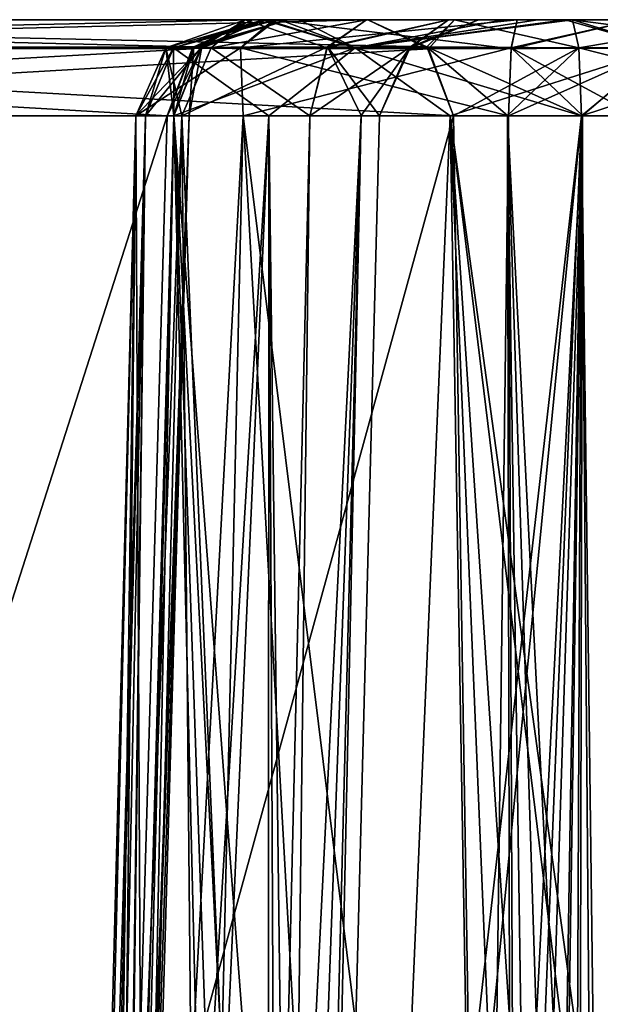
# Model space of a CAD drawing. Header units: inches. Extents: x -10 to 10, y -2.3 to 4.3.
# Tile 355 of 656: x -6.16 to -5.983, y 0.551 to 0.85. Entities that reach past the tile are written whole.
import ezdxf

# ---------------------------------------------------------------- set-up
doc = ezdxf.new("R2010")
doc.units = ezdxf.units.IN
doc.header["$LTSCALE"] = 65.185185
doc.header["$MEASUREMENT"] = 0
for name, color, linetype in [('4364', 7, 'CONTINUOUS'), ('4409', 7, 'CONTINUOUS'), ('4410', 7, 'CONTINUOUS'), ('4773', 7, 'CONTINUOUS'), ('4774', 7, 'CONTINUOUS'), ('4775', 7, 'CONTINUOUS'), ('4776', 7, 'CONTINUOUS'), ('4777', 7, 'CONTINUOUS'), ('4778', 7, 'CONTINUOUS'), ('4791', 7, 'CONTINUOUS'), ('4843', 7, 'CONTINUOUS'), ('4844', 7, 'CONTINUOUS'), ('4845', 7, 'CONTINUOUS'), ('4846', 7, 'CONTINUOUS'), ('4847', 7, 'CONTINUOUS'), ('4848', 7, 'CONTINUOUS'), ('4849', 7, 'CONTINUOUS'), ('4850', 7, 'CONTINUOUS'), ('4851', 7, 'CONTINUOUS'), ('4852', 7, 'CONTINUOUS'), ('4853', 7, 'CONTINUOUS'), ('4854', 7, 'CONTINUOUS'), ('4855', 7, 'CONTINUOUS'), ('4856', 7, 'CONTINUOUS'), ('4857', 7, 'CONTINUOUS'), ('4858', 7, 'CONTINUOUS'), ('4859', 7, 'CONTINUOUS'), ('4860', 7, 'CONTINUOUS'), ('4902', 7, 'CONTINUOUS'), ('4903', 7, 'CONTINUOUS'), ('4904', 7, 'CONTINUOUS'), ('4905', 7, 'CONTINUOUS'), ('4906', 7, 'CONTINUOUS'), ('4907', 7, 'CONTINUOUS'), ('4962', 7, 'CONTINUOUS'), ('4963', 7, 'CONTINUOUS'), ('4964', 7, 'CONTINUOUS'), ('4965', 7, 'CONTINUOUS'), ('4966', 7, 'CONTINUOUS'), ('4967', 7, 'CONTINUOUS'), ('4997', 7, 'CONTINUOUS'), ('5010', 7, 'CONTINUOUS')]:
    doc.layers.add(name, color=color, linetype=linetype)

msp = doc.modelspace()

# ---------------------------------------------------------------- linework, layer by layer
at = {"layer": '4364', "linetype": 'Continuous'}
for points in [[(-6.12421, 0.82079, -2.66505), (-6.08383, 0.82079, -2.75671), (-6.155, -0.355, -2.66505), (-6.12421, 0.82079, -2.66505)], [(-6.155, -0.355, -2.66505), (-6.08383, 0.82079, -2.75671), (-6.13619, -0.355, -2.73907), (-6.155, -0.355, -2.66505)], [(-6.1185, -0.355, -2.56514), (-6.12421, 0.82079, -2.66505), (-6.155, -0.355, -2.66505), (-6.1185, -0.355, -2.56514)], [(-6.08383, 0.82079, -2.75671), (-6.08429, -0.355, -2.79513), (-6.13619, -0.355, -2.73907), (-6.08383, 0.82079, -2.75671)], [(-6.09166, 0.82079, -2.58123), (-6.12421, 0.82079, -2.66505), (-6.1185, -0.355, -2.56514), (-6.09166, 0.82079, -2.58123)], [(-6.02616, -0.355, -2.51227), (-6.09166, 0.82079, -2.58123), (-6.1185, -0.355, -2.56514), (-6.02616, -0.355, -2.51227)], [(-6.01107, 0.82079, -2.54133), (-6.09166, 0.82079, -2.58123), (-6.01864, 0.2322, -2.52668), (-6.01107, 0.82079, -2.54133)], [(-6.01864, 0.2322, -2.52668), (-6.09166, 0.82079, -2.58123), (-6.02616, -0.355, -2.51227), (-6.01864, 0.2322, -2.52668)], [(-6.07939, -0.14223, -2.79164), (-6.08429, -0.355, -2.79513), (-6.08383, 0.82079, -2.75671), (-6.07939, -0.14223, -2.79164)], [(-6.07446, 0.07079, -2.78813), (-6.07939, -0.14223, -2.79164), (-6.08383, 0.82079, -2.75671), (-6.07446, 0.07079, -2.78813)], [(-5.98893, 0.82079, -2.78877), (-6.07446, 0.07079, -2.78813), (-6.08383, 0.82079, -2.75671), (-5.98893, 0.82079, -2.78877)], [(-6.05811, 0.11396, -2.7954), (-6.07446, 0.07079, -2.78813), (-5.98893, 0.82079, -2.78877), (-6.05811, 0.11396, -2.7954)], [(-6.01682, 0.12921, -2.80637), (-6.05811, 0.11396, -2.7954), (-5.98893, 0.82079, -2.78877), (-6.01682, 0.12921, -2.80637)], [(-6, 0.12921, -2.80737), (-6.01682, 0.12921, -2.80637), (-5.98893, 0.82079, -2.78877), (-6, 0.12921, -2.80737)], [(-5.98318, 0.12921, -2.80637), (-6, 0.12921, -2.80737), (-5.98893, 0.82079, -2.78877), (-5.98318, 0.12921, -2.80637)], [(-5.90834, 0.82079, -2.74888), (-5.98318, 0.12921, -2.80637), (-5.98893, 0.82079, -2.78877), (-5.90834, 0.82079, -2.74888)]]:
    msp.add_3dface(points, dxfattribs=at)
at = {"layer": '4409', "linetype": 'Continuous'}
for points in [[(-6.09246, 0.84149, 2.59836), (-6.11276, 0.84149, 2.69036), (-6.08156, 0.85, 2.61991), (-6.09246, 0.84149, 2.59836)], [(-6.11276, 0.84149, 2.69036), (-6.05758, 0.84149, 2.76673), (-6.08547, 0.85, 2.70665), (-6.11276, 0.84149, 2.69036)], [(-6.08156, 0.85, 2.61991), (-6.11276, 0.84149, 2.69036), (-6.08547, 0.85, 2.70665), (-6.08156, 0.85, 2.61991)], [(-6.00839, 0.85, 2.57315), (-6.09246, 0.84149, 2.59836), (-6.08156, 0.85, 2.61991), (-6.00839, 0.85, 2.57315)], [(-6.09246, 0.84149, 2.59836), (-6.00839, 0.85, 2.57315), (-6.01026, 0.8415, 2.55231), (-6.09246, 0.84149, 2.59836)], [(-6.08547, 0.85, 2.70665), (-6.05758, 0.84149, 2.76673), (-6.08051, 0.85, 2.71595), (-6.08547, 0.85, 2.70665)], [(-6.08051, 0.85, 2.71595), (-6.05758, 0.84149, 2.76673), (-6.07453, 0.85, 2.72464), (-6.08051, 0.85, 2.71595)], [(-6.07453, 0.85, 2.72464), (-6.05758, 0.84149, 2.76673), (-5.99388, 0.85, 2.76098), (-6.07453, 0.85, 2.72464)], [(-6.05758, 0.84149, 2.76673), (-5.96385, 0.84149, 2.77633), (-5.99388, 0.85, 2.76098), (-6.05758, 0.84149, 2.76673)], [(-5.99388, 0.85, 2.76098), (-5.96385, 0.84149, 2.77633), (-5.91937, 0.85, 2.71568), (-5.99388, 0.85, 2.76098)], [(-6.12421, 0.82079, 2.667), (-6.12129, 0.82079, 2.69376), (-6.11276, 0.84149, 2.69036), (-6.12421, 0.82079, 2.667)], [(-6.09166, 0.82079, 2.58317), (-6.12421, 0.82079, 2.667), (-6.09246, 0.84149, 2.59836), (-6.09166, 0.82079, 2.58317)], [(-6.09246, 0.84149, 2.59836), (-6.12421, 0.82079, 2.667), (-6.11276, 0.84149, 2.69036), (-6.09246, 0.84149, 2.59836)], [(-6.12129, 0.82079, 2.69376), (-6.11268, 0.82079, 2.71927), (-6.11276, 0.84149, 2.69036), (-6.12129, 0.82079, 2.69376)], [(-6.11276, 0.84149, 2.69036), (-6.11268, 0.82079, 2.71927), (-6.05758, 0.84149, 2.76673), (-6.11276, 0.84149, 2.69036)], [(-6.11268, 0.82079, 2.71927), (-6.0288, 0.82079, 2.78783), (-6.05758, 0.84149, 2.76673), (-6.11268, 0.82079, 2.71927)], [(-6.01026, 0.8415, 2.55231), (-6.09166, 0.82079, 2.58317), (-6.09246, 0.84149, 2.59836), (-6.01026, 0.8415, 2.55231)], [(-6.01107, 0.82079, 2.54328), (-6.09166, 0.82079, 2.58317), (-6.01026, 0.8415, 2.55231), (-6.01107, 0.82079, 2.54328)], [(-6.05758, 0.84149, 2.76673), (-6.0288, 0.82079, 2.78783), (-5.96385, 0.84149, 2.77633), (-6.05758, 0.84149, 2.76673)], [(-6.0288, 0.82079, 2.78783), (-5.92302, 0.82079, 2.76448), (-5.96385, 0.84149, 2.77633), (-6.0288, 0.82079, 2.78783)]]:
    msp.add_3dface(points, dxfattribs=at)
at = {"layer": '4410', "linetype": 'Continuous'}
for points in [[(-6.12421, 0.82079, 2.667), (-6.09166, 0.82079, 2.58317), (-6.155, -0.355, 2.667), (-6.12421, 0.82079, 2.667)], [(-6.13619, -0.355, 2.74102), (-6.12421, 0.82079, 2.667), (-6.155, -0.355, 2.667), (-6.13619, -0.355, 2.74102)], [(-6.155, -0.355, 2.667), (-6.09166, 0.82079, 2.58317), (-6.1185, -0.355, 2.56709), (-6.155, -0.355, 2.667)], [(-6.08429, -0.355, 2.79707), (-6.11268, 0.82079, 2.71927), (-6.13619, -0.355, 2.74102), (-6.08429, -0.355, 2.79707)], [(-6.11268, 0.82079, 2.71927), (-6.12129, 0.82079, 2.69376), (-6.13619, -0.355, 2.74102), (-6.11268, 0.82079, 2.71927)], [(-6.12129, 0.82079, 2.69376), (-6.12421, 0.82079, 2.667), (-6.13619, -0.355, 2.74102), (-6.12129, 0.82079, 2.69376)], [(-6.1185, -0.355, 2.56709), (-6.09166, 0.82079, 2.58317), (-6.02616, -0.355, 2.51422), (-6.1185, -0.355, 2.56709)], [(-6.07446, 0.07079, 2.79008), (-6.05899, 0.113, 2.79699), (-6.11268, 0.82079, 2.71927), (-6.07446, 0.07079, 2.79008)], [(-6.07939, -0.14223, 2.79359), (-6.07446, 0.07079, 2.79008), (-6.11268, 0.82079, 2.71927), (-6.07939, -0.14223, 2.79359)], [(-6.05899, 0.113, 2.79699), (-6.0288, 0.82079, 2.78783), (-6.11268, 0.82079, 2.71927), (-6.05899, 0.113, 2.79699)], [(-6.08429, -0.355, 2.79707), (-6.07939, -0.14223, 2.79359), (-6.11268, 0.82079, 2.71927), (-6.08429, -0.355, 2.79707)], [(-6.09166, 0.82079, 2.58317), (-6.01107, 0.82079, 2.54328), (-6.01864, 0.2322, 2.52863), (-6.09166, 0.82079, 2.58317)], [(-6.02616, -0.355, 2.51422), (-6.09166, 0.82079, 2.58317), (-6.01864, 0.2322, 2.52863), (-6.02616, -0.355, 2.51422)], [(-6.05899, 0.113, 2.79699), (-6.01682, 0.12921, 2.80832), (-6.0288, 0.82079, 2.78783), (-6.05899, 0.113, 2.79699)], [(-5.94227, 0.11437, 2.79751), (-5.92554, 0.07079, 2.79008), (-6.0288, 0.82079, 2.78783), (-5.94227, 0.11437, 2.79751)], [(-5.92554, 0.07079, 2.79008), (-5.92302, 0.82079, 2.76448), (-6.0288, 0.82079, 2.78783), (-5.92554, 0.07079, 2.79008)], [(-5.98318, 0.12921, 2.80832), (-5.94227, 0.11437, 2.79751), (-6.0288, 0.82079, 2.78783), (-5.98318, 0.12921, 2.80832)], [(-6, 0.12921, 2.80932), (-5.98318, 0.12921, 2.80832), (-6.0288, 0.82079, 2.78783), (-6, 0.12921, 2.80932)], [(-6.01682, 0.12921, 2.80832), (-6, 0.12921, 2.80932), (-6.0288, 0.82079, 2.78783), (-6.01682, 0.12921, 2.80832)]]:
    msp.add_3dface(points, dxfattribs=at)
at = {"layer": '4773', "linetype": 'Continuous'}
msp.add_3dface([(-5.98893, 0.82079, 1.05867), (-5.98136, 0.2322, 1.07332), (-5.90834, 0.82079, 1.01877), (-5.98893, 0.82079, 1.05867)], dxfattribs=at)
at = {"layer": '4774', "linetype": 'Continuous'}
for points in [[(-5.99161, 0.85, 1.0288), (-5.92589, 0.84149, 1.02309), (-5.93921, 0.85, 1.00686), (-5.99161, 0.85, 1.0288)], [(-5.92589, 0.84149, 1.02309), (-5.99161, 0.85, 1.0288), (-5.98974, 0.8415, 1.04964), (-5.92589, 0.84149, 1.02309)], [(-5.98893, 0.82079, 1.05867), (-5.90834, 0.82079, 1.01877), (-5.98974, 0.8415, 1.04964), (-5.98893, 0.82079, 1.05867)], [(-5.98974, 0.8415, 1.04964), (-5.90834, 0.82079, 1.01877), (-5.92589, 0.84149, 1.02309), (-5.98974, 0.8415, 1.04964)]]:
    msp.add_3dface(points, dxfattribs=at)
at = {"layer": '4775', "linetype": 'Continuous'}
for points in [[(-6.05374, 0.85, 1.06846), (-6.03533, 0.84118, 1.07909), (-6.0275, 0.85, 1.04106), (-6.05374, 0.85, 1.06846)], [(-6.03533, 0.84118, 1.07909), (-5.98974, 0.8415, 1.04964), (-6.0275, 0.85, 1.04106), (-6.03533, 0.84118, 1.07909)], [(-5.98974, 0.8415, 1.04964), (-5.99161, 0.85, 1.0288), (-6.0275, 0.85, 1.04106), (-5.98974, 0.8415, 1.04964)], [(-6.02776, 0.82079, 1.08346), (-5.98974, 0.8415, 1.04964), (-6.03533, 0.84118, 1.07909), (-6.02776, 0.82079, 1.08346)], [(-5.98974, 0.8415, 1.04964), (-6.02776, 0.82079, 1.08346), (-6.01138, 0.82088, 1.06632), (-5.98974, 0.8415, 1.04964)], [(-5.98893, 0.82079, 1.05867), (-5.98974, 0.8415, 1.04964), (-6.01138, 0.82088, 1.06632), (-5.98893, 0.82079, 1.05867)]]:
    msp.add_3dface(points, dxfattribs=at)
at = {"layer": '4776', "linetype": 'Continuous'}
for points in [[(-6.02776, 0.82079, 1.08346), (-6.00869, -0.355, 1.112), (-6.01138, 0.82088, 1.06632), (-6.02776, 0.82079, 1.08346)], [(-5.99397, -0.35518, 1.09598), (-5.97384, -0.355, 1.08773), (-6.01138, 0.82088, 1.06632), (-5.99397, -0.35518, 1.09598)], [(-5.97384, -0.355, 1.08773), (-5.98136, 0.2322, 1.07332), (-6.01138, 0.82088, 1.06632), (-5.97384, -0.355, 1.08773)], [(-6.00869, -0.355, 1.112), (-5.99397, -0.35518, 1.09598), (-6.01138, 0.82088, 1.06632), (-6.00869, -0.355, 1.112)], [(-5.98136, 0.2322, 1.07332), (-5.98893, 0.82079, 1.05867), (-6.01138, 0.82088, 1.06632), (-5.98136, 0.2322, 1.07332)]]:
    msp.add_3dface(points, dxfattribs=at)
at = {"layer": '4777', "linetype": 'Continuous'}
for points in [[(-6.35102, -0.355, 1.70493), (-6.02776, 0.82079, 1.08346), (-6.38527, 0.82079, 1.70268), (-6.35102, -0.355, 1.70493)], [(-6.35102, -0.355, 1.70493), (-6.00869, -0.355, 1.112), (-6.02776, 0.82079, 1.08346), (-6.35102, -0.355, 1.70493)]]:
    msp.add_3dface(points, dxfattribs=at)
at = {"layer": '4778', "linetype": 'Continuous'}
for points in [[(-6.39339, 0.8418, 1.69799), (-6.05374, 0.85, 1.06846), (-6.41124, 0.85, 1.68768), (-6.39339, 0.8418, 1.69799)], [(-6.03533, 0.84118, 1.07909), (-6.05374, 0.85, 1.06846), (-6.39339, 0.8418, 1.69799), (-6.03533, 0.84118, 1.07909)], [(-6.38527, 0.82079, 1.70268), (-6.03533, 0.84118, 1.07909), (-6.39339, 0.8418, 1.69799), (-6.38527, 0.82079, 1.70268)], [(-6.02776, 0.82079, 1.08346), (-6.03533, 0.84118, 1.07909), (-6.38527, 0.82079, 1.70268), (-6.02776, 0.82079, 1.08346)]]:
    msp.add_3dface(points, dxfattribs=at)
at = {"layer": '4791', "linetype": 'Continuous'}
for points in [[(-6.41124, 0.85, 1.68768), (-6.05374, 0.85, 1.06846), (-6.44626, 0.85, 1.66746), (-6.41124, 0.85, 1.68768)], [(-6.44626, 0.85, 1.66746), (-6.05374, 0.85, 1.06846), (-6.08876, 0.85, 1.04824), (-6.44626, 0.85, 1.66746)], [(-6.44626, 0.85, -1.66551), (-6.08876, 0.85, -1.04629), (-6.05374, 0.85, -1.06652), (-6.44626, 0.85, -1.66551)], [(-6.41124, 0.85, -1.68573), (-6.44626, 0.85, -1.66551), (-6.05374, 0.85, -1.06652), (-6.41124, 0.85, -1.68573)], [(-5.9114, 0.85, 0.90306), (-5.94581, 0.85, 0.85787), (-6.09101, 0.85, 0.91056), (-5.9114, 0.85, 0.90306)], [(-6.09101, 0.85, 0.91056), (-5.94581, 0.85, 0.85787), (-6.05419, 0.85, 0.85787), (-6.09101, 0.85, 0.91056)], [(-5.90899, 0.85, 0.95933), (-5.9114, 0.85, 0.90306), (-6.09101, 0.85, 0.91056), (-5.90899, 0.85, 0.95933)], [(-6.08547, 0.85, 0.9746), (-5.90899, 0.85, 0.95933), (-6.09101, 0.85, 0.91056), (-6.08547, 0.85, 0.9746)], [(-6.09101, 0.85, -0.90861), (-6.05419, 0.85, -0.85592), (-5.91139, 0.85, -0.90112), (-6.09101, 0.85, -0.90861)], [(-6.08547, 0.85, -0.97266), (-6.09101, 0.85, -0.90861), (-5.90899, 0.85, -0.95739), (-6.08547, 0.85, -0.97266)], [(-5.90899, 0.85, -0.95739), (-6.09101, 0.85, -0.90861), (-5.91139, 0.85, -0.90112), (-5.90899, 0.85, -0.95739)], [(-6.0275, 0.85, 1.04106), (-5.99161, 0.85, 1.0288), (-6.08876, 0.85, 1.04824), (-6.0275, 0.85, 1.04106)], [(-6.08876, 0.85, 1.04824), (-5.99161, 0.85, 1.0288), (-6.07814, 0.85, 1.01183), (-6.08876, 0.85, 1.04824)], [(-6.05374, 0.85, 1.06846), (-6.0275, 0.85, 1.04106), (-6.08876, 0.85, 1.04824), (-6.05374, 0.85, 1.06846)], [(-6.08876, 0.85, -1.04629), (-6.07814, 0.85, -1.00987), (-6.02751, 0.85, -1.03911), (-6.08876, 0.85, -1.04629)], [(-6.05374, 0.85, -1.06652), (-6.08876, 0.85, -1.04629), (-6.02751, 0.85, -1.03911), (-6.05374, 0.85, -1.06652)], [(-5.93921, 0.85, 1.00686), (-5.90899, 0.85, 0.95933), (-6.08547, 0.85, 0.9746), (-5.93921, 0.85, 1.00686)], [(-6.07814, 0.85, 1.01183), (-5.93921, 0.85, 1.00686), (-6.08547, 0.85, 0.9746), (-6.07814, 0.85, 1.01183)], [(-6.07814, 0.85, -1.00987), (-6.08547, 0.85, -0.97266), (-5.93921, 0.85, -1.00492), (-6.07814, 0.85, -1.00987)], [(-5.93921, 0.85, -1.00492), (-6.08547, 0.85, -0.97266), (-5.90899, 0.85, -0.95739), (-5.93921, 0.85, -1.00492)], [(-5.99161, 0.85, 1.0288), (-5.93921, 0.85, 1.00686), (-6.07814, 0.85, 1.01183), (-5.99161, 0.85, 1.0288)], [(-6.02751, 0.85, -1.03911), (-6.07814, 0.85, -1.00987), (-5.9916, 0.85, -1.02685), (-6.02751, 0.85, -1.03911)], [(-5.9916, 0.85, -1.02685), (-6.07814, 0.85, -1.00987), (-5.93921, 0.85, -1.00492), (-5.9916, 0.85, -1.02685)], [(-5.94581, 0.85, 0.85787), (-5.97076, 0.85, 0.8293), (-6.05419, 0.85, 0.85787), (-5.94581, 0.85, 0.85787)], [(-6.05419, 0.85, 0.85787), (-5.97076, 0.85, 0.8293), (-6.02924, 0.85, 0.82931), (-6.05419, 0.85, 0.85787)], [(-6.05419, 0.85, -0.85592), (-6.02924, 0.85, -0.82735), (-5.94581, 0.85, -0.85592), (-6.05419, 0.85, -0.85592)], [(-5.91139, 0.85, -0.90112), (-6.05419, 0.85, -0.85592), (-5.94581, 0.85, -0.85592), (-5.91139, 0.85, -0.90112)], [(-5.97076, 0.85, 0.8293), (-5.97978, 0.85, 0.79245), (-6.02924, 0.85, 0.82931), (-5.97076, 0.85, 0.8293)], [(-6.02924, 0.85, 0.82931), (-5.97978, 0.85, 0.79245), (-6.02022, 0.85, 0.79245), (-6.02924, 0.85, 0.82931)], [(-6.02924, 0.85, -0.82735), (-6.02022, 0.85, -0.7905), (-5.97076, 0.85, -0.82736), (-6.02924, 0.85, -0.82735)], [(-5.94581, 0.85, -0.85592), (-6.02924, 0.85, -0.82735), (-5.97076, 0.85, -0.82736), (-5.94581, 0.85, -0.85592)], [(-5.97978, 0.85, 0.79245), (-5.97978, 0.85, -0.7905), (-6.02022, 0.85, 0.79245), (-5.97978, 0.85, 0.79245)], [(-6.02022, 0.85, 0.79245), (-5.97978, 0.85, -0.7905), (-6.02022, 0.85, -0.7905), (-6.02022, 0.85, 0.79245)], [(-6.02022, 0.85, -0.7905), (-5.97978, 0.85, -0.7905), (-5.97076, 0.85, -0.82736), (-6.02022, 0.85, -0.7905)]]:
    msp.add_3dface(points, dxfattribs=at)
at = {"layer": '4843', "linetype": 'Continuous'}
for points in [[(-6.08876, 0.85, -1.04629), (-6.44626, 0.85, -1.66551), (-6.46412, 0.8418, -1.6552), (-6.08876, 0.85, -1.04629)], [(-6.08876, 0.85, -1.04629), (-6.46412, 0.8418, -1.6552), (-6.10716, 0.84118, -1.03567), (-6.08876, 0.85, -1.04629)], [(-6.46412, 0.8418, -1.6552), (-6.47224, 0.82079, -1.65052), (-6.10716, 0.84118, -1.03567), (-6.46412, 0.8418, -1.6552)], [(-6.47224, 0.82079, -1.65052), (-6.11473, 0.82079, -1.0313), (-6.10716, 0.84118, -1.03567), (-6.47224, 0.82079, -1.65052)]]:
    msp.add_3dface(points, dxfattribs=at)
at = {"layer": '4844', "linetype": 'Continuous'}
for points in [[(-6.49131, -0.355, -1.62198), (-6.14898, -0.355, -1.02905), (-6.11473, 0.82079, -1.0313), (-6.49131, -0.355, -1.62198)], [(-6.47224, 0.82079, -1.65052), (-6.49131, -0.355, -1.62198), (-6.11473, 0.82079, -1.0313), (-6.47224, 0.82079, -1.65052)]]:
    msp.add_3dface(points, dxfattribs=at)
at = {"layer": '4845', "linetype": 'Continuous'}
for points in [[(-6.14898, -0.355, -1.02905), (-6.14247, -0.35518, -1.00829), (-6.10808, 0.82088, -1.00854), (-6.14898, -0.355, -1.02905)], [(-6.11473, 0.82079, -1.0313), (-6.14898, -0.355, -1.02905), (-6.10808, 0.82088, -1.00854), (-6.11473, 0.82079, -1.0313)], [(-6.14247, -0.35518, -1.00829), (-6.14539, -0.355, -0.98673), (-6.10808, 0.82088, -1.00854), (-6.14247, -0.35518, -1.00829)], [(-6.10808, 0.82088, -1.00854), (-6.14539, -0.355, -0.98673), (-6.12915, 0.2322, -0.98605), (-6.10808, 0.82088, -1.00854)], [(-6.11268, 0.82079, -0.98527), (-6.10808, 0.82088, -1.00854), (-6.12915, 0.2322, -0.98605), (-6.11268, 0.82079, -0.98527)]]:
    msp.add_3dface(points, dxfattribs=at)
at = {"layer": '4846', "linetype": 'Continuous'}
for points in [[(-6.07814, 0.85, -1.00987), (-6.08876, 0.85, -1.04629), (-6.10716, 0.84118, -1.03567), (-6.07814, 0.85, -1.00987)], [(-6.07814, 0.85, -1.00987), (-6.10716, 0.84118, -1.03567), (-6.10417, 0.8418, -0.98133), (-6.07814, 0.85, -1.00987)], [(-6.08547, 0.85, -0.97266), (-6.07814, 0.85, -1.00987), (-6.10417, 0.8418, -0.98133), (-6.08547, 0.85, -0.97266)], [(-6.10716, 0.84118, -1.03567), (-6.11473, 0.82079, -1.0313), (-6.10417, 0.8418, -0.98133), (-6.10716, 0.84118, -1.03567)], [(-6.11473, 0.82079, -1.0313), (-6.10808, 0.82088, -1.00854), (-6.10417, 0.8418, -0.98133), (-6.11473, 0.82079, -1.0313)], [(-6.10808, 0.82088, -1.00854), (-6.11268, 0.82079, -0.98527), (-6.10417, 0.8418, -0.98133), (-6.10808, 0.82088, -1.00854)]]:
    msp.add_3dface(points, dxfattribs=at)
at = {"layer": '4847', "linetype": 'Continuous'}
for points in [[(-6.09101, 0.85, -0.90861), (-6.08547, 0.85, -0.97266), (-6.1151, 0.84149, -0.92958), (-6.09101, 0.85, -0.90861)], [(-6.09101, 0.85, -0.90861), (-6.1151, 0.84149, -0.92958), (-6.1014, 0.84149, -0.87841), (-6.09101, 0.85, -0.90861)], [(-6.08547, 0.85, -0.97266), (-6.10417, 0.8418, -0.98133), (-6.1151, 0.84149, -0.92958), (-6.08547, 0.85, -0.97266)], [(-6.09101, 0.85, -0.90861), (-6.1014, 0.84149, -0.87841), (-6.06624, 0.84148, -0.83879), (-6.09101, 0.85, -0.90861)], [(-6.05419, 0.85, -0.85592), (-6.09101, 0.85, -0.90861), (-6.06624, 0.84148, -0.83879), (-6.05419, 0.85, -0.85592)], [(-6.12421, 0.82079, -0.933), (-6.10417, 0.8418, -0.98133), (-6.12129, 0.82079, -0.95976), (-6.12421, 0.82079, -0.933)], [(-6.10417, 0.8418, -0.98133), (-6.12421, 0.82079, -0.933), (-6.1151, 0.84149, -0.92958), (-6.10417, 0.8418, -0.98133)], [(-6.12421, 0.82079, -0.933), (-6.11023, 0.82079, -0.87575), (-6.1151, 0.84149, -0.92958), (-6.12421, 0.82079, -0.933)], [(-6.10417, 0.8418, -0.98133), (-6.11268, 0.82079, -0.98527), (-6.12129, 0.82079, -0.95976), (-6.10417, 0.8418, -0.98133)], [(-6.1151, 0.84149, -0.92958), (-6.11023, 0.82079, -0.87575), (-6.1014, 0.84149, -0.87841), (-6.1151, 0.84149, -0.92958)], [(-6.11023, 0.82079, -0.87575), (-6.07144, 0.82079, -0.83139), (-6.1014, 0.84149, -0.87841), (-6.11023, 0.82079, -0.87575)], [(-6.1014, 0.84149, -0.87841), (-6.07144, 0.82079, -0.83139), (-6.06624, 0.84148, -0.83879), (-6.1014, 0.84149, -0.87841)]]:
    msp.add_3dface(points, dxfattribs=at)
at = {"layer": '4848', "linetype": 'Continuous'}
for points in [[(-6.15258, -0.355, -0.96027), (-6.155, -0.355, -0.933), (-6.12129, 0.82079, -0.95976), (-6.15258, -0.355, -0.96027)], [(-6.155, -0.355, -0.933), (-6.14033, -0.355, -0.86718), (-6.12421, 0.82079, -0.933), (-6.155, -0.355, -0.933)], [(-6.155, -0.355, -0.933), (-6.12421, 0.82079, -0.933), (-6.12129, 0.82079, -0.95976), (-6.155, -0.355, -0.933)], [(-6.14539, -0.355, -0.98673), (-6.15258, -0.355, -0.96027), (-6.12129, 0.82079, -0.95976), (-6.14539, -0.355, -0.98673)], [(-6.12915, 0.2322, -0.98605), (-6.14539, -0.355, -0.98673), (-6.12129, 0.82079, -0.95976), (-6.12915, 0.2322, -0.98605)], [(-6.14033, -0.355, -0.86718), (-6.09904, -0.355, -0.81377), (-6.11023, 0.82079, -0.87575), (-6.14033, -0.355, -0.86718)], [(-6.14033, -0.355, -0.86718), (-6.11023, 0.82079, -0.87575), (-6.12421, 0.82079, -0.933), (-6.14033, -0.355, -0.86718)], [(-6.11268, 0.82079, -0.98527), (-6.12915, 0.2322, -0.98605), (-6.12129, 0.82079, -0.95976), (-6.11268, 0.82079, -0.98527)], [(-6.11023, 0.82079, -0.87575), (-6.09904, -0.355, -0.81377), (-6.08533, 0.2322, -0.82248), (-6.11023, 0.82079, -0.87575)], [(-6.07144, 0.82079, -0.83139), (-6.11023, 0.82079, -0.87575), (-6.08533, 0.2322, -0.82248), (-6.07144, 0.82079, -0.83139)]]:
    msp.add_3dface(points, dxfattribs=at)
at = {"layer": '4849', "linetype": 'Continuous'}
for points in [[(-6.08574, -0.35522, -0.79656), (-6.081, -0.355, -0.77533), (-6.05583, 0.82088, -0.81354), (-6.08574, -0.35522, -0.79656)], [(-6.07144, 0.82079, -0.83139), (-6.08574, -0.35522, -0.79656), (-6.05583, 0.82088, -0.81354), (-6.07144, 0.82079, -0.83139)], [(-6.08574, -0.35522, -0.79656), (-6.07144, 0.82079, -0.83139), (-6.08533, 0.2322, -0.82248), (-6.08574, -0.35522, -0.79656)], [(-6.05583, 0.82088, -0.81354), (-6.081, -0.355, -0.77533), (-6.05021, 0.82079, -0.79051), (-6.05583, 0.82088, -0.81354)]]:
    msp.add_3dface(points, dxfattribs=at)
at = {"layer": '4850', "linetype": 'Continuous'}
for points in [[(-6.02924, 0.85, -0.82735), (-6.05419, 0.85, -0.85592), (-6.06624, 0.84148, -0.83879), (-6.02924, 0.85, -0.82735)], [(-6.02924, 0.85, -0.82735), (-6.06624, 0.84148, -0.83879), (-6.04083, 0.8418, -0.79051), (-6.02924, 0.85, -0.82735)], [(-6.02022, 0.85, -0.7905), (-6.02924, 0.85, -0.82735), (-6.04083, 0.8418, -0.79051), (-6.02022, 0.85, -0.7905)], [(-6.06624, 0.84148, -0.83879), (-6.07144, 0.82079, -0.83139), (-6.04083, 0.8418, -0.79051), (-6.06624, 0.84148, -0.83879)], [(-6.07144, 0.82079, -0.83139), (-6.05583, 0.82088, -0.81354), (-6.04083, 0.8418, -0.79051), (-6.07144, 0.82079, -0.83139)], [(-6.05583, 0.82088, -0.81354), (-6.05021, 0.82079, -0.79051), (-6.04083, 0.8418, -0.79051), (-6.05583, 0.82088, -0.81354)]]:
    msp.add_3dface(points, dxfattribs=at)
at = {"layer": '4851', "linetype": 'Continuous'}
for points in [[(-6.02022, 0.85, 0.79245), (-6.04083, 0.8418, -0.79051), (-6.04147, 0.84118, 0.79245), (-6.02022, 0.85, 0.79245)], [(-6.02022, 0.85, 0.79245), (-6.02022, 0.85, -0.7905), (-6.04083, 0.8418, -0.79051), (-6.02022, 0.85, 0.79245)], [(-6.04083, 0.8418, -0.79051), (-6.05021, 0.82079, -0.79051), (-6.04147, 0.84118, 0.79245), (-6.04083, 0.8418, -0.79051)], [(-6.05021, 0.82079, -0.79051), (-6.05021, 0.82079, 0.79245), (-6.04147, 0.84118, 0.79245), (-6.05021, 0.82079, -0.79051)]]:
    msp.add_3dface(points, dxfattribs=at)
at = {"layer": '4852', "linetype": 'Continuous'}
for points in [[(-6.081, -0.355, -0.77533), (-6.081, -0.355, 0.77728), (-6.05021, 0.82079, -0.79051), (-6.081, -0.355, -0.77533)], [(-6.05021, 0.82079, -0.79051), (-6.081, -0.355, 0.77728), (-6.05021, 0.82079, 0.79245), (-6.05021, 0.82079, -0.79051)]]:
    msp.add_3dface(points, dxfattribs=at)
at = {"layer": '4853', "linetype": 'Continuous'}
for points in [[(-6.08574, -0.35518, 0.79851), (-6.09904, -0.355, 0.81572), (-6.05583, 0.82088, 0.81549), (-6.08574, -0.35518, 0.79851)], [(-6.05583, 0.82088, 0.81549), (-6.09904, -0.355, 0.81572), (-6.08533, 0.2322, 0.82443), (-6.05583, 0.82088, 0.81549)], [(-6.081, -0.355, 0.77728), (-6.08574, -0.35518, 0.79851), (-6.05583, 0.82088, 0.81549), (-6.081, -0.355, 0.77728)], [(-6.07144, 0.82079, 0.83334), (-6.05583, 0.82088, 0.81549), (-6.08533, 0.2322, 0.82443), (-6.07144, 0.82079, 0.83334)], [(-6.05021, 0.82079, 0.79245), (-6.081, -0.355, 0.77728), (-6.05583, 0.82088, 0.81549), (-6.05021, 0.82079, 0.79245)]]:
    msp.add_3dface(points, dxfattribs=at)
at = {"layer": '4854', "linetype": 'Continuous'}
for points in [[(-6.05419, 0.85, 0.85787), (-6.02924, 0.85, 0.82931), (-6.06605, 0.8418, 0.84101), (-6.05419, 0.85, 0.85787)], [(-6.02924, 0.85, 0.82931), (-6.04147, 0.84118, 0.79245), (-6.06605, 0.8418, 0.84101), (-6.02924, 0.85, 0.82931)], [(-6.02924, 0.85, 0.82931), (-6.02022, 0.85, 0.79245), (-6.04147, 0.84118, 0.79245), (-6.02924, 0.85, 0.82931)], [(-6.05583, 0.82088, 0.81549), (-6.07144, 0.82079, 0.83334), (-6.06605, 0.8418, 0.84101), (-6.05583, 0.82088, 0.81549)], [(-6.04147, 0.84118, 0.79245), (-6.05021, 0.82079, 0.79245), (-6.06605, 0.8418, 0.84101), (-6.04147, 0.84118, 0.79245)], [(-6.05021, 0.82079, 0.79245), (-6.05583, 0.82088, 0.81549), (-6.06605, 0.8418, 0.84101), (-6.05021, 0.82079, 0.79245)]]:
    msp.add_3dface(points, dxfattribs=at)
at = {"layer": '4855', "linetype": 'Continuous'}
for points in [[(-6.09101, 0.85, 0.91056), (-6.1014, 0.84149, 0.88036), (-6.1151, 0.84149, 0.93152), (-6.09101, 0.85, 0.91056)], [(-6.09101, 0.85, 0.91056), (-6.1151, 0.84149, 0.93152), (-6.10447, 0.84148, 0.98341), (-6.09101, 0.85, 0.91056)], [(-6.08547, 0.85, 0.9746), (-6.09101, 0.85, 0.91056), (-6.10447, 0.84148, 0.98341), (-6.08547, 0.85, 0.9746)], [(-6.09101, 0.85, 0.91056), (-6.05419, 0.85, 0.85787), (-6.1014, 0.84149, 0.88036), (-6.09101, 0.85, 0.91056)], [(-6.05419, 0.85, 0.85787), (-6.06605, 0.8418, 0.84101), (-6.1014, 0.84149, 0.88036), (-6.05419, 0.85, 0.85787)], [(-6.12421, 0.82079, 0.93495), (-6.12129, 0.82079, 0.96171), (-6.1151, 0.84149, 0.93152), (-6.12421, 0.82079, 0.93495)], [(-6.11023, 0.82079, 0.8777), (-6.12421, 0.82079, 0.93495), (-6.1151, 0.84149, 0.93152), (-6.11023, 0.82079, 0.8777)], [(-6.12129, 0.82079, 0.96171), (-6.11268, 0.82079, 0.98722), (-6.1151, 0.84149, 0.93152), (-6.12129, 0.82079, 0.96171)], [(-6.1151, 0.84149, 0.93152), (-6.11268, 0.82079, 0.98722), (-6.10447, 0.84148, 0.98341), (-6.1151, 0.84149, 0.93152)], [(-6.1014, 0.84149, 0.88036), (-6.11023, 0.82079, 0.8777), (-6.1151, 0.84149, 0.93152), (-6.1014, 0.84149, 0.88036)], [(-6.06605, 0.8418, 0.84101), (-6.07144, 0.82079, 0.83334), (-6.11023, 0.82079, 0.8777), (-6.06605, 0.8418, 0.84101)], [(-6.06605, 0.8418, 0.84101), (-6.11023, 0.82079, 0.8777), (-6.1014, 0.84149, 0.88036), (-6.06605, 0.8418, 0.84101)]]:
    msp.add_3dface(points, dxfattribs=at)
at = {"layer": '4856', "linetype": 'Continuous'}
for points in [[(-6.14033, -0.355, 0.86913), (-6.155, -0.355, 0.93495), (-6.11023, 0.82079, 0.8777), (-6.14033, -0.355, 0.86913)], [(-6.155, -0.355, 0.93495), (-6.15258, -0.355, 0.96222), (-6.12421, 0.82079, 0.93495), (-6.155, -0.355, 0.93495)], [(-6.155, -0.355, 0.93495), (-6.12421, 0.82079, 0.93495), (-6.11023, 0.82079, 0.8777), (-6.155, -0.355, 0.93495)], [(-6.15258, -0.355, 0.96222), (-6.14539, -0.355, 0.98868), (-6.12129, 0.82079, 0.96171), (-6.15258, -0.355, 0.96222)], [(-6.15258, -0.355, 0.96222), (-6.12129, 0.82079, 0.96171), (-6.12421, 0.82079, 0.93495), (-6.15258, -0.355, 0.96222)], [(-6.12129, 0.82079, 0.96171), (-6.14539, -0.355, 0.98868), (-6.12915, 0.2322, 0.988), (-6.12129, 0.82079, 0.96171)], [(-6.09904, -0.355, 0.81572), (-6.14033, -0.355, 0.86913), (-6.11023, 0.82079, 0.8777), (-6.09904, -0.355, 0.81572)], [(-6.11268, 0.82079, 0.98722), (-6.12129, 0.82079, 0.96171), (-6.12915, 0.2322, 0.988), (-6.11268, 0.82079, 0.98722)], [(-6.08533, 0.2322, 0.82443), (-6.09904, -0.355, 0.81572), (-6.11023, 0.82079, 0.8777), (-6.08533, 0.2322, 0.82443)], [(-6.07144, 0.82079, 0.83334), (-6.08533, 0.2322, 0.82443), (-6.11023, 0.82079, 0.8777), (-6.07144, 0.82079, 0.83334)]]:
    msp.add_3dface(points, dxfattribs=at)
at = {"layer": '4857', "linetype": 'Continuous'}
for points in [[(-6.14247, -0.35522, 1.01024), (-6.14898, -0.355, 1.031), (-6.10808, 0.82088, 1.01049), (-6.14247, -0.35522, 1.01024)], [(-6.10808, 0.82088, 1.01049), (-6.14898, -0.355, 1.031), (-6.11473, 0.82079, 1.03325), (-6.10808, 0.82088, 1.01049)], [(-6.11268, 0.82079, 0.98722), (-6.14247, -0.35522, 1.01024), (-6.10808, 0.82088, 1.01049), (-6.11268, 0.82079, 0.98722)], [(-6.14247, -0.35522, 1.01024), (-6.11268, 0.82079, 0.98722), (-6.12915, 0.2322, 0.988), (-6.14247, -0.35522, 1.01024)]]:
    msp.add_3dface(points, dxfattribs=at)
at = {"layer": '4858', "linetype": 'Continuous'}
for points in [[(-6.08876, 0.85, 1.04824), (-6.07814, 0.85, 1.01183), (-6.10661, 0.8418, 1.03794), (-6.08876, 0.85, 1.04824)], [(-6.07814, 0.85, 1.01183), (-6.10447, 0.84148, 0.98341), (-6.10661, 0.8418, 1.03794), (-6.07814, 0.85, 1.01183)], [(-6.07814, 0.85, 1.01183), (-6.08547, 0.85, 0.9746), (-6.10447, 0.84148, 0.98341), (-6.07814, 0.85, 1.01183)], [(-6.10808, 0.82088, 1.01049), (-6.11473, 0.82079, 1.03325), (-6.10661, 0.8418, 1.03794), (-6.10808, 0.82088, 1.01049)], [(-6.10447, 0.84148, 0.98341), (-6.11268, 0.82079, 0.98722), (-6.10661, 0.8418, 1.03794), (-6.10447, 0.84148, 0.98341)], [(-6.11268, 0.82079, 0.98722), (-6.10808, 0.82088, 1.01049), (-6.10661, 0.8418, 1.03794), (-6.11268, 0.82079, 0.98722)]]:
    msp.add_3dface(points, dxfattribs=at)
at = {"layer": '4859', "linetype": 'Continuous'}
for points in [[(-6.44626, 0.85, 1.66746), (-6.10661, 0.8418, 1.03794), (-6.46467, 0.84118, 1.65684), (-6.44626, 0.85, 1.66746)], [(-6.44626, 0.85, 1.66746), (-6.08876, 0.85, 1.04824), (-6.10661, 0.8418, 1.03794), (-6.44626, 0.85, 1.66746)], [(-6.11473, 0.82079, 1.03325), (-6.47224, 0.82079, 1.65247), (-6.46467, 0.84118, 1.65684), (-6.11473, 0.82079, 1.03325)], [(-6.10661, 0.8418, 1.03794), (-6.11473, 0.82079, 1.03325), (-6.46467, 0.84118, 1.65684), (-6.10661, 0.8418, 1.03794)]]:
    msp.add_3dface(points, dxfattribs=at)
at = {"layer": '4860', "linetype": 'Continuous'}
for points in [[(-6.14898, -0.355, 1.031), (-6.49131, -0.355, 1.62393), (-6.47224, 0.82079, 1.65247), (-6.14898, -0.355, 1.031)], [(-6.11473, 0.82079, 1.03325), (-6.14898, -0.355, 1.031), (-6.47224, 0.82079, 1.65247), (-6.11473, 0.82079, 1.03325)]]:
    msp.add_3dface(points, dxfattribs=at)
at = {"layer": '4902', "linetype": 'Continuous'}
for points in [[(-5.9916, 0.85, -1.02685), (-5.93921, 0.85, -1.00492), (-5.98974, 0.84148, -1.0477), (-5.9916, 0.85, -1.02685)], [(-5.93921, 0.85, -1.00492), (-5.92589, 0.84149, -1.02114), (-5.98974, 0.84148, -1.0477), (-5.93921, 0.85, -1.00492)], [(-5.92589, 0.84149, -1.02114), (-5.98893, 0.82079, -1.05672), (-5.98974, 0.84148, -1.0477), (-5.92589, 0.84149, -1.02114)], [(-5.90834, 0.82079, -1.01683), (-5.98893, 0.82079, -1.05672), (-5.92589, 0.84149, -1.02114), (-5.90834, 0.82079, -1.01683)]]:
    msp.add_3dface(points, dxfattribs=at)
at = {"layer": '4903', "linetype": 'Continuous'}
msp.add_3dface([(-5.98893, 0.82079, -1.05672), (-5.90834, 0.82079, -1.01683), (-5.98136, 0.2322, -1.07137), (-5.98893, 0.82079, -1.05672)], dxfattribs=at)
at = {"layer": '4904', "linetype": 'Continuous'}
for points in [[(-6.01138, 0.82088, -1.06437), (-6.00869, -0.355, -1.11005), (-6.02776, 0.82079, -1.08151), (-6.01138, 0.82088, -1.06437)], [(-5.99397, -0.35522, -1.09403), (-6.00869, -0.355, -1.11005), (-6.01138, 0.82088, -1.06437), (-5.99397, -0.35522, -1.09403)], [(-5.98893, 0.82079, -1.05672), (-5.99397, -0.35522, -1.09403), (-6.01138, 0.82088, -1.06437), (-5.98893, 0.82079, -1.05672)], [(-5.99397, -0.35522, -1.09403), (-5.98893, 0.82079, -1.05672), (-5.98136, 0.2322, -1.07137), (-5.99397, -0.35522, -1.09403)]]:
    msp.add_3dface(points, dxfattribs=at)
at = {"layer": '4905', "linetype": 'Continuous'}
for points in [[(-6.05374, 0.85, -1.06652), (-6.02751, 0.85, -1.03911), (-6.03588, 0.8418, -1.07682), (-6.05374, 0.85, -1.06652)], [(-6.02751, 0.85, -1.03911), (-5.98974, 0.84148, -1.0477), (-6.03588, 0.8418, -1.07682), (-6.02751, 0.85, -1.03911)], [(-6.02751, 0.85, -1.03911), (-5.9916, 0.85, -1.02685), (-5.98974, 0.84148, -1.0477), (-6.02751, 0.85, -1.03911)], [(-5.98974, 0.84148, -1.0477), (-5.98893, 0.82079, -1.05672), (-6.03588, 0.8418, -1.07682), (-5.98974, 0.84148, -1.0477)], [(-5.98893, 0.82079, -1.05672), (-6.01138, 0.82088, -1.06437), (-6.03588, 0.8418, -1.07682), (-5.98893, 0.82079, -1.05672)], [(-6.01138, 0.82088, -1.06437), (-6.02776, 0.82079, -1.08151), (-6.03588, 0.8418, -1.07682), (-6.01138, 0.82088, -1.06437)]]:
    msp.add_3dface(points, dxfattribs=at)
at = {"layer": '4906', "linetype": 'Continuous'}
for points in [[(-6.41124, 0.85, -1.68573), (-6.05374, 0.85, -1.06652), (-6.03588, 0.8418, -1.07682), (-6.41124, 0.85, -1.68573)], [(-6.41124, 0.85, -1.68573), (-6.03588, 0.8418, -1.07682), (-6.39284, 0.84118, -1.69636), (-6.41124, 0.85, -1.68573)], [(-6.03588, 0.8418, -1.07682), (-6.02776, 0.82079, -1.08151), (-6.39284, 0.84118, -1.69636), (-6.03588, 0.8418, -1.07682)], [(-6.39284, 0.84118, -1.69636), (-6.02776, 0.82079, -1.08151), (-6.38527, 0.82079, -1.70073), (-6.39284, 0.84118, -1.69636)]]:
    msp.add_3dface(points, dxfattribs=at)
at = {"layer": '4907', "linetype": 'Continuous'}
for points in [[(-6.00869, -0.355, -1.11005), (-6.35102, -0.355, -1.70298), (-6.38527, 0.82079, -1.70073), (-6.00869, -0.355, -1.11005)], [(-6.02776, 0.82079, -1.08151), (-6.00869, -0.355, -1.11005), (-6.38527, 0.82079, -1.70073), (-6.02776, 0.82079, -1.08151)]]:
    msp.add_3dface(points, dxfattribs=at)
at = {"layer": '4962', "linetype": 'Continuous'}
for points in [[(-6.01107, 0.82079, -2.54133), (-6.01864, 0.2322, -2.52668), (-6.00603, -0.35522, -2.50402), (-6.01107, 0.82079, -2.54133)], [(-6.01107, 0.82079, -2.54133), (-6.00603, -0.35522, -2.50402), (-5.98862, 0.82088, -2.53368), (-6.01107, 0.82079, -2.54133)], [(-6.00603, -0.35522, -2.50402), (-5.99131, -0.355, -2.488), (-5.98862, 0.82088, -2.53368), (-6.00603, -0.35522, -2.50402)], [(-5.98862, 0.82088, -2.53368), (-5.99131, -0.355, -2.488), (-5.97224, 0.82079, -2.51654), (-5.98862, 0.82088, -2.53368)]]:
    msp.add_3dface(points, dxfattribs=at)
at = {"layer": '4963', "linetype": 'Continuous'}
for points in [[(-6.0084, 0.85, -2.5712), (-6.01029, 0.84118, -2.55004), (-5.97249, 0.85, -2.55894), (-6.0084, 0.85, -2.5712)], [(-5.97249, 0.85, -2.55894), (-6.01029, 0.84118, -2.55004), (-5.96412, 0.8418, -2.52123), (-5.97249, 0.85, -2.55894)], [(-6.01107, 0.82079, -2.54133), (-5.98862, 0.82088, -2.53368), (-5.96412, 0.8418, -2.52123), (-6.01107, 0.82079, -2.54133)], [(-6.01029, 0.84118, -2.55004), (-6.01107, 0.82079, -2.54133), (-5.96412, 0.8418, -2.52123), (-6.01029, 0.84118, -2.55004)], [(-5.98862, 0.82088, -2.53368), (-5.97224, 0.82079, -2.51654), (-5.96412, 0.8418, -2.52123), (-5.98862, 0.82088, -2.53368)]]:
    msp.add_3dface(points, dxfattribs=at)
at = {"layer": '4964', "linetype": 'Continuous'}
for points in [[(-6.05758, 0.84149, -2.76478), (-6.11276, 0.84149, -2.68841), (-6.08445, 0.85, -2.70674), (-6.05758, 0.84149, -2.76478)], [(-6.11276, 0.84149, -2.68841), (-6.09246, 0.84149, -2.59641), (-6.08247, 0.85, -2.61957), (-6.11276, 0.84149, -2.68841)], [(-6.08445, 0.85, -2.70674), (-6.11276, 0.84149, -2.68841), (-6.08247, 0.85, -2.61957), (-6.08445, 0.85, -2.70674)], [(-6.09246, 0.84149, -2.59641), (-6.01029, 0.84118, -2.55004), (-6.08247, 0.85, -2.61957), (-6.09246, 0.84149, -2.59641)], [(-6.01265, 0.85, -2.75842), (-6.05758, 0.84149, -2.76478), (-6.08445, 0.85, -2.70674), (-6.01265, 0.85, -2.75842)], [(-6.01029, 0.84118, -2.55004), (-6.0084, 0.85, -2.5712), (-6.08247, 0.85, -2.61957), (-6.01029, 0.84118, -2.55004)], [(-5.96385, 0.84149, -2.77438), (-6.05758, 0.84149, -2.76478), (-5.9916, 0.85, -2.7589), (-5.96385, 0.84149, -2.77438)], [(-5.9916, 0.85, -2.7589), (-6.05758, 0.84149, -2.76478), (-6.00214, 0.85, -2.75925), (-5.9916, 0.85, -2.7589)], [(-6.00214, 0.85, -2.75925), (-6.05758, 0.84149, -2.76478), (-6.01265, 0.85, -2.75842), (-6.00214, 0.85, -2.75925)], [(-5.91844, 0.85, -2.71214), (-5.96385, 0.84149, -2.77438), (-5.9916, 0.85, -2.7589), (-5.91844, 0.85, -2.71214)], [(-6.08383, 0.82079, -2.75671), (-6.12421, 0.82079, -2.66505), (-6.11276, 0.84149, -2.68841), (-6.08383, 0.82079, -2.75671)], [(-6.12421, 0.82079, -2.66505), (-6.09166, 0.82079, -2.58123), (-6.09246, 0.84149, -2.59641), (-6.12421, 0.82079, -2.66505)], [(-6.11276, 0.84149, -2.68841), (-6.12421, 0.82079, -2.66505), (-6.09246, 0.84149, -2.59641), (-6.11276, 0.84149, -2.68841)], [(-6.05758, 0.84149, -2.76478), (-6.08383, 0.82079, -2.75671), (-6.11276, 0.84149, -2.68841), (-6.05758, 0.84149, -2.76478)], [(-6.09166, 0.82079, -2.58123), (-6.01107, 0.82079, -2.54133), (-6.09246, 0.84149, -2.59641), (-6.09166, 0.82079, -2.58123)], [(-6.01107, 0.82079, -2.54133), (-6.01029, 0.84118, -2.55004), (-6.09246, 0.84149, -2.59641), (-6.01107, 0.82079, -2.54133)], [(-5.98893, 0.82079, -2.78877), (-6.08383, 0.82079, -2.75671), (-6.05758, 0.84149, -2.76478), (-5.98893, 0.82079, -2.78877)], [(-5.96385, 0.84149, -2.77438), (-5.98893, 0.82079, -2.78877), (-6.05758, 0.84149, -2.76478), (-5.96385, 0.84149, -2.77438)], [(-5.90834, 0.82079, -2.74888), (-5.98893, 0.82079, -2.78877), (-5.96385, 0.84149, -2.77438), (-5.90834, 0.82079, -2.74888)]]:
    msp.add_3dface(points, dxfattribs=at)
at = {"layer": '4965', "linetype": 'Continuous'}
for points in [[(-5.91453, 0.85, 2.62735), (-6.08156, 0.85, 2.61991), (-6.08547, 0.85, 2.70665), (-5.91453, 0.85, 2.62735)], [(-5.91453, 0.85, 2.62735), (-6.08547, 0.85, 2.70665), (-5.91937, 0.85, 2.71568), (-5.91453, 0.85, 2.62735)], [(-6.08547, 0.85, 2.70665), (-6.08051, 0.85, 2.71595), (-5.91937, 0.85, 2.71568), (-6.08547, 0.85, 2.70665)], [(-5.91453, 0.85, -2.6254), (-5.91844, 0.85, -2.71214), (-6.08445, 0.85, -2.70674), (-5.91453, 0.85, -2.6254)], [(-5.91453, 0.85, -2.6254), (-6.08445, 0.85, -2.70674), (-6.08247, 0.85, -2.61957), (-5.91453, 0.85, -2.6254)], [(-5.91844, 0.85, -2.71214), (-6.01265, 0.85, -2.75842), (-6.08445, 0.85, -2.70674), (-5.91844, 0.85, -2.71214)], [(-5.92186, 0.85, -2.58818), (-5.91453, 0.85, -2.6254), (-6.08247, 0.85, -2.61957), (-5.92186, 0.85, -2.58818)], [(-6.0084, 0.85, -2.5712), (-5.92186, 0.85, -2.58818), (-6.08247, 0.85, -2.61957), (-6.0084, 0.85, -2.5712)], [(-5.91453, 0.85, 2.62735), (-5.92186, 0.85, 2.59012), (-6.08156, 0.85, 2.61991), (-5.91453, 0.85, 2.62735)], [(-5.92186, 0.85, 2.59012), (-6.00839, 0.85, 2.57315), (-6.08156, 0.85, 2.61991), (-5.92186, 0.85, 2.59012)], [(-6.08051, 0.85, 2.71595), (-6.07453, 0.85, 2.72464), (-5.91937, 0.85, 2.71568), (-6.08051, 0.85, 2.71595)], [(-6.07453, 0.85, 2.72464), (-5.99388, 0.85, 2.76098), (-5.91937, 0.85, 2.71568), (-6.07453, 0.85, 2.72464)], [(-5.91844, 0.85, -2.71214), (-5.9916, 0.85, -2.7589), (-6.01265, 0.85, -2.75842), (-5.91844, 0.85, -2.71214)], [(-5.9916, 0.85, -2.7589), (-6.00214, 0.85, -2.75925), (-6.01265, 0.85, -2.75842), (-5.9916, 0.85, -2.7589)], [(-5.92186, 0.85, -2.58818), (-6.0084, 0.85, -2.5712), (-5.97249, 0.85, -2.55894), (-5.92186, 0.85, -2.58818)], [(-5.92186, 0.85, 2.59012), (-5.91124, 0.85, 2.55371), (-6.00839, 0.85, 2.57315), (-5.92186, 0.85, 2.59012)], [(-6.00839, 0.85, 2.57315), (-5.91124, 0.85, 2.55371), (-5.9725, 0.85, 2.56089), (-6.00839, 0.85, 2.57315)]]:
    msp.add_3dface(points, dxfattribs=at)
at = {"layer": '4966', "linetype": 'Continuous'}
for points in [[(-6.01026, 0.8415, 2.55231), (-6.00839, 0.85, 2.57315), (-5.9725, 0.85, 2.56089), (-6.01026, 0.8415, 2.55231)], [(-6.01026, 0.8415, 2.55231), (-5.9725, 0.85, 2.56089), (-5.96467, 0.84118, 2.52286), (-6.01026, 0.8415, 2.55231)], [(-6.01107, 0.82079, 2.54328), (-6.01026, 0.8415, 2.55231), (-5.98862, 0.82088, 2.53563), (-6.01107, 0.82079, 2.54328)], [(-5.97224, 0.82079, 2.51849), (-6.01026, 0.8415, 2.55231), (-5.96467, 0.84118, 2.52286), (-5.97224, 0.82079, 2.51849)], [(-6.01026, 0.8415, 2.55231), (-5.97224, 0.82079, 2.51849), (-5.98862, 0.82088, 2.53563), (-6.01026, 0.8415, 2.55231)]]:
    msp.add_3dface(points, dxfattribs=at)
at = {"layer": '4967', "linetype": 'Continuous'}
for points in [[(-6.02616, -0.355, 2.51422), (-6.01864, 0.2322, 2.52863), (-5.98862, 0.82088, 2.53563), (-6.02616, -0.355, 2.51422)], [(-6.02616, -0.355, 2.51422), (-5.98862, 0.82088, 2.53563), (-6.00603, -0.35518, 2.50597), (-6.02616, -0.355, 2.51422)], [(-6.01864, 0.2322, 2.52863), (-6.01107, 0.82079, 2.54328), (-5.98862, 0.82088, 2.53563), (-6.01864, 0.2322, 2.52863)], [(-6.00603, -0.35518, 2.50597), (-5.98862, 0.82088, 2.53563), (-5.99131, -0.355, 2.48995), (-6.00603, -0.35518, 2.50597)], [(-5.98862, 0.82088, 2.53563), (-5.97224, 0.82079, 2.51849), (-5.99131, -0.355, 2.48995), (-5.98862, 0.82088, 2.53563)]]:
    msp.add_3dface(points, dxfattribs=at)
at = {"layer": '4997', "linetype": 'Continuous'}
msp.add_3dface([(-5.99131, -0.355, 2.48995), (-5.97224, 0.82079, 2.51849), (-5.64898, -0.355, 1.89702), (-5.99131, -0.355, 2.48995)], dxfattribs=at)
at = {"layer": '5010', "linetype": 'Continuous'}
for points in [[(-5.99131, -0.355, -2.488), (-5.64898, -0.355, -1.89507), (-5.61473, 0.82079, -1.89732), (-5.99131, -0.355, -2.488)], [(-5.97224, 0.82079, -2.51654), (-5.99131, -0.355, -2.488), (-5.61473, 0.82079, -1.89732), (-5.97224, 0.82079, -2.51654)]]:
    msp.add_3dface(points, dxfattribs=at)

doc.saveas('drawing.dxf')
